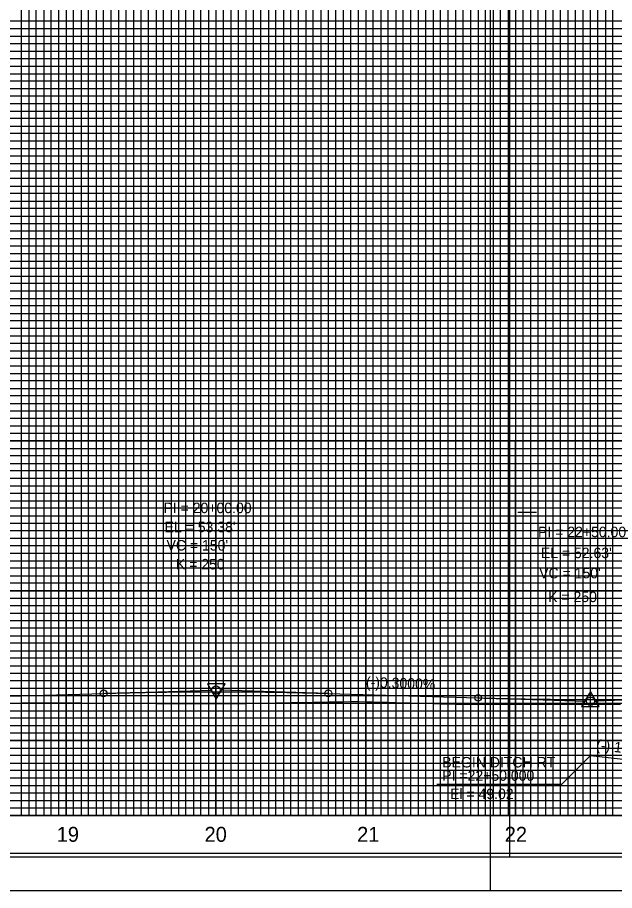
# Model space of a CAD drawing. Extents: x 2345490 to 2436403, y 465165 to 573888.
# Drawn here: x 2382548 to 2382947, y 536151 to 536733 of the extents above; entities that cross this region are included whole.
import ezdxf

# ---------------------------------------------------------------- set-up
doc = ezdxf.new("R2010")
doc.units = 0
for name, color, linetype in [('Old_Level_1', 7, 'Continuous'), ('Old_Level_18', 7, 'Continuous'), ('Old_Level_2', 7, 'Continuous'), ('Old_Level_3', 7, 'Continuous'), ('Old_Level_41', 7, 'Continuous'), ('Old_Level_42', 7, 'Continuous'), ('Old_Level_43', 7, 'Continuous'), ('Old_Level_50', 7, 'Continuous'), ('Old_Level_51', 7, 'Continuous'), ('Old_Level_52', 7, 'Continuous'), ('Old_Level_57', 7, 'Continuous'), ('Old_Level_62', 7, 'Continuous'), ('Old_Level_63', 7, 'Continuous')]:
    doc.layers.add(name, color=color, linetype=linetype)

msp = doc.modelspace()

# ---------------------------------------------------------------- linework, layer by layer
at = {"layer": 'Old_Level_1'}
for points in [[(2382545.454, 536275.77075), (2382550.454, 536275.91325), (2382555.454, 536276.042), (2382560.454, 536276.00625), (2382565.454, 536275.97175), (2382570.454, 536275.96925), (2382575.454, 536275.93425), (2382580.454, 536275.89925), (2382585.454, 536275.86425), (2382590.454, 536275.82925), (2382595.454, 536275.79525), (2382600.454, 536275.797), (2382605.454, 536275.7625), (2382610.454, 536275.728), (2382615.454, 536275.6935), (2382620.454, 536275.659), (2382625.454, 536275.625), (2382630.454, 536275.6045), (2382635.454, 536275.58225), (2382640.454, 536275.55975), (2382645.454, 536275.53725), (2382650.454, 536275.51475), (2382655.454, 536275.49225), (2382660.454, 536275.47125), (2382665.454, 536275.4545), (2382670.454, 536275.43175), (2382675.454, 536275.40925), (2382680.454, 536275.3865)], [(2382680.454, 536275.3865), (2382685.454, 536275.36375), (2382690.454, 536275.341), (2382695.454, 536275.3955), (2382700.454, 536275.48925), (2382705.454, 536275.58325), (2382710.454, 536275.67725), (2382715.454, 536275.7515), (2382720.454, 536275.83875), (2382725.454, 536275.93275), (2382730.454, 536276.02675), (2382735.454, 536276.121), (2382740.454, 536276.215), (2382745.454, 536276.2895), (2382750.454, 536276.378), (2382755.454, 536276.47225), (2382760.454, 536276.56675), (2382765.454, 536276.661), (2382770.454, 536276.75525), (2382775.454, 536276.8225), (2382780.454, 536276.6835), (2382785.454, 536276.57325), (2382790.454, 536276.43375), (2382795.454, 536276.2945), (2382800.454, 536276.155), (2382805.454, 536276.01575), (2382810.454, 536275.87625), (2382815.454, 536275.7625), (2382820.454, 536275.62275), (2382825.454, 536275.483), (2382830.454, 536275.343), (2382835.454, 536275.20325), (2382840.454, 536275.0635), (2382845.454, 536274.9955), (2382850.454, 536274.99475), (2382855.454, 536274.994), (2382860.454, 536274.99325), (2382865.454, 536274.9925), (2382870.454, 536274.9915), (2382875.454, 536274.99075), (2382880.454, 536274.99), (2382885.454, 536274.98925), (2382890.454, 536274.9775), (2382895.454, 536274.99925), (2382900.454, 536275.00775), (2382905.454, 536275.0165), (2382910.454, 536275.025), (2382915.454, 536275.033), (2382920.454, 536275.0415), (2382925.454, 536275.05), (2382930.454, 536275.0585), (2382935.454, 536275.06675), (2382940.454, 536275.07525), (2382945.454, 536275.08075), (2382950.454, 536275.089)]]:
    msp.add_lwpolyline(points, dxfattribs=at)
at = {"layer": 'Old_Level_18'}
msp.add_lwpolyline([(2383130.454, 537225.68175), (2381630.454, 537225.68175), (2381630.454, 536175.68175), (2383130.454, 536175.68175)], close=True, dxfattribs=at)
at = {"layer": 'Old_Level_2'}
for p, q in [((2382450.454, 536277.58175), (2382605.454, 536282.23175)), ((2382605.454, 536282.23175), (2382677.70525, 536284.39925)), ((2382755.454, 536282.23175), (2382683.203, 536284.39925)), ((2382755.454, 536282.23175), (2382855.454, 536279.23175)), ((2382855.454, 536279.23175), (2382927.70525, 536277.064)), ((2383005.454, 536279.23175), (2382933.203, 536277.064))]:
    msp.add_line(p, q, dxfattribs=at)
for points in [[(2382686.51025, 536288.512), (2382674.76775, 536288.4975), (2382680.65125, 536278.37925)], [(2382924.52, 536273.38025), (2382936.2625, 536273.38025), (2382930.3915, 536283.506)]]:
    msp.add_lwpolyline(points, close=True, dxfattribs=at)
for centre, radius in [((2382605.454, 536282.23175), 2.25), ((2382680.454, 536284.48175), 2.75), ((2382755.454, 536282.23175), 2.25), ((2382855.454, 536279.23175), 2.25), ((2382930.454, 536276.98175), 2.75)]:
    msp.add_circle(centre, radius, dxfattribs=at)
for points in [[(2382605.454, 536282.23175), (2382608.454, 536282.31975), (2382611.454, 536282.4045), (2382614.454, 536282.4855), (2382617.454, 536282.56275), (2382620.454, 536282.63675), (2382623.454, 536282.70675), (2382626.454, 536282.7735), (2382629.454, 536282.8365), (2382632.454, 536282.89575), (2382635.454, 536282.95175), (2382638.454, 536283.00375), (2382641.454, 536283.0525), (2382644.454, 536283.0975), (2382647.454, 536283.13875), (2382650.454, 536283.17675), (2382653.454, 536283.21075), (2382656.454, 536283.2415), (2382659.454, 536283.2685), (2382662.454, 536283.29175), (2382665.454, 536283.31175), (2382668.454, 536283.32775), (2382671.454, 536283.3405), (2382674.454, 536283.3495), (2382677.454, 536283.35475), (2382680.454, 536283.35675), (2382683.454, 536283.35475), (2382686.454, 536283.3495), (2382689.454, 536283.3405), (2382692.454, 536283.32775), (2382695.454, 536283.31175), (2382698.454, 536283.29175), (2382701.454, 536283.2685), (2382704.454, 536283.2415), (2382707.454, 536283.21075), (2382710.454, 536283.17675), (2382713.454, 536283.13875), (2382716.454, 536283.0975), (2382719.454, 536283.0525), (2382722.454, 536283.00375), (2382725.454, 536282.95175), (2382728.454, 536282.89575), (2382731.454, 536282.8365), (2382734.454, 536282.7735), (2382737.454, 536282.70675), (2382740.454, 536282.63675), (2382743.454, 536282.56275), (2382746.454, 536282.4855), (2382749.454, 536282.4045), (2382752.454, 536282.31975), (2382755.454, 536282.23175)], [(2382855.454, 536279.23175), (2382858.454, 536279.1435), (2382861.454, 536279.05875), (2382864.454, 536278.97775), (2382867.454, 536278.9005), (2382870.454, 536278.82675), (2382873.454, 536278.7565), (2382876.454, 536278.68975), (2382879.454, 536278.62675), (2382882.454, 536278.5675), (2382885.454, 536278.51175), (2382888.454, 536278.4595), (2382891.454, 536278.41075), (2382894.454, 536278.36575), (2382897.454, 536278.3245), (2382900.454, 536278.28675), (2382903.454, 536278.2525), (2382906.454, 536278.22175), (2382909.454, 536278.19475), (2382912.454, 536278.1715), (2382915.454, 536278.15175), (2382918.454, 536278.1355), (2382921.454, 536278.12275), (2382924.454, 536278.11375), (2382927.454, 536278.1085), (2382930.454, 536278.10675), (2382933.454, 536278.1085), (2382936.454, 536278.11375), (2382939.454, 536278.12275), (2382942.454, 536278.1355), (2382945.454, 536278.15175), (2382948.454, 536278.1715), (2382951.454, 536278.19475), (2382954.454, 536278.22175), (2382957.454, 536278.2525), (2382960.454, 536278.28675), (2382963.454, 536278.3245), (2382966.454, 536278.36575), (2382969.454, 536278.41075), (2382972.454, 536278.4595), (2382975.454, 536278.51175), (2382978.454, 536278.5675), (2382981.454, 536278.62675), (2382984.454, 536278.68975), (2382987.454, 536278.7565), (2382990.454, 536278.82675), (2382993.454, 536278.9005), (2382996.454, 536278.97775), (2382999.454, 536279.05875), (2383002.454, 536279.1435), (2383005.454, 536279.23175)]]:
    msp.add_spline(points, degree=3, dxfattribs=at)
at = {"layer": 'Old_Level_3'}
for p, q in [((2382930.454, 536240.88175), (2382911.03087, 536221.45862)), ((2382930.454, 536240.88175), (2383013.45391, 536231.41)), ((2382911.03087, 536221.45862), (2382827.95738, 536221.45862))]:
    msp.add_line(p, q, dxfattribs=at)
msp.add_circle((2382930.454, 536240.88175), 0.5, dxfattribs=at)
at = {"layer": 'Old_Level_41'}
for p, q in [((2382881.954, 536403.18175), (2382894.454, 536403.18175)), ((2383130.454, 536200.68175), (2381630.454, 536200.68175))]:
    msp.add_line(p, q, dxfattribs=at)
for points in [[(2382555.454, 537225.68175), (2382555.454, 536200.68175), (2382605.454, 536200.68175), (2382605.454, 537225.68175)], [(2382580.454, 537225.68175), (2382580.454, 536200.68175), (2382630.454, 536200.68175), (2382630.454, 537225.68175)], [(2382655.454, 537225.68175), (2382655.454, 536200.68175), (2382705.454, 536200.68175), (2382705.454, 537225.68175)], [(2382680.454, 537225.68175), (2382680.454, 536200.68175), (2382730.454, 536200.68175), (2382730.454, 537225.68175)], [(2382755.454, 537225.68175), (2382755.454, 536200.68175), (2382805.454, 536200.68175), (2382805.454, 537225.68175)], [(2382780.454, 537225.68175), (2382780.454, 536200.68175), (2382830.454, 536200.68175), (2382830.454, 537225.68175)], [(2382855.454, 537225.68175), (2382855.454, 536200.68175), (2382905.454, 536200.68175), (2382905.454, 537225.68175)], [(2382880.454, 537225.68175), (2382880.454, 536200.68175), (2382930.454, 536200.68175), (2382930.454, 537225.68175)], [(2383130.454, 536725.68175), (2381630.454, 536725.68175), (2381630.454, 536675.68175), (2383130.454, 536675.68175)], [(2383130.454, 536625.68175), (2381630.454, 536625.68175), (2381630.454, 536575.68175), (2383130.454, 536575.68175)], [(2383130.454, 536550.68175), (2381630.454, 536550.68175), (2381630.454, 536600.68175), (2383130.454, 536600.68175)], [(2383130.454, 536525.68175), (2381630.454, 536525.68175), (2381630.454, 536475.68175), (2383130.454, 536475.68175)], [(2383130.454, 536450.68175), (2381630.454, 536450.68175), (2381630.454, 536500.68175), (2383130.454, 536500.68175)], [(2383130.454, 536425.68175), (2381630.454, 536425.68175), (2381630.454, 536375.68175), (2383130.454, 536375.68175)], [(2383130.454, 536325.68175), (2381630.454, 536325.68175), (2381630.454, 536275.68175), (2383130.454, 536275.68175)], [(2383130.454, 536250.68175), (2381630.454, 536250.68175), (2381630.454, 536300.68175), (2383130.454, 536300.68175)], [(2383130.454, 536225.68175), (2381630.454, 536225.68175)]]:
    msp.add_lwpolyline(points, dxfattribs=at)
at = {"layer": 'Old_Level_42'}
for points in [[(2383130.454, 536650.68175), (2381630.454, 536650.68175), (2381630.454, 536700.68175), (2383130.454, 536700.68175)], [(2383130.454, 536350.68175), (2381630.454, 536350.68175), (2381630.454, 536400.68175), (2383130.454, 536400.68175)]]:
    msp.add_lwpolyline(points, dxfattribs=at)
at = {"layer": 'Old_Level_43'}
for points in [[(2382550.454, 537225.68175), (2382550.454, 536200.68175), (2382560.454, 536200.68175), (2382560.454, 537225.68175)], [(2382565.454, 537225.68175), (2382565.454, 536200.68175), (2382570.454, 536200.68175), (2382570.454, 537225.68175)], [(2382575.454, 537225.68175), (2382575.454, 536200.68175), (2382585.454, 536200.68175), (2382585.454, 537225.68175)], [(2382590.454, 537225.68175), (2382590.454, 536200.68175), (2382595.454, 536200.68175), (2382595.454, 537225.68175)], [(2382600.454, 537225.68175), (2382600.454, 536200.68175), (2382610.454, 536200.68175), (2382610.454, 537225.68175)], [(2382615.454, 537225.68175), (2382615.454, 536200.68175), (2382620.454, 536200.68175), (2382620.454, 537225.68175)], [(2382625.454, 537225.68175), (2382625.454, 536200.68175), (2382635.454, 536200.68175), (2382635.454, 537225.68175)], [(2382640.454, 537225.68175), (2382640.454, 536200.68175), (2382645.454, 536200.68175), (2382645.454, 537225.68175)], [(2382650.454, 537225.68175), (2382650.454, 536200.68175), (2382660.454, 536200.68175), (2382660.454, 537225.68175)], [(2382665.454, 537225.68175), (2382665.454, 536200.68175), (2382670.454, 536200.68175), (2382670.454, 537225.68175)], [(2382675.454, 537225.68175), (2382675.454, 536200.68175), (2382685.454, 536200.68175), (2382685.454, 537225.68175)], [(2382690.454, 537225.68175), (2382690.454, 536200.68175), (2382695.454, 536200.68175), (2382695.454, 537225.68175)], [(2382700.454, 537225.68175), (2382700.454, 536200.68175)], [(2382700.454, 536200.68175), (2382710.454, 536200.68175), (2382710.454, 537225.68175)], [(2382715.454, 537225.68175), (2382715.454, 536200.68175), (2382720.454, 536200.68175), (2382720.454, 537225.68175)], [(2382725.454, 537225.68175), (2382725.454, 536200.68175), (2382735.454, 536200.68175), (2382735.454, 537225.68175)], [(2382740.454, 537225.68175), (2382740.454, 536200.68175), (2382745.454, 536200.68175), (2382745.454, 537225.68175)], [(2382750.454, 537225.68175), (2382750.454, 536200.68175), (2382760.454, 536200.68175), (2382760.454, 537225.68175)], [(2382765.454, 537225.68175), (2382765.454, 536200.68175), (2382770.454, 536200.68175), (2382770.454, 537225.68175)], [(2382775.454, 537225.68175), (2382775.454, 536200.68175), (2382785.454, 536200.68175), (2382785.454, 537225.68175)], [(2382790.454, 537225.68175), (2382790.454, 536200.68175), (2382795.454, 536200.68175), (2382795.454, 537225.68175)], [(2382800.454, 537225.68175), (2382800.454, 536200.68175), (2382810.454, 536200.68175), (2382810.454, 537225.68175)], [(2382815.454, 537225.68175), (2382815.454, 536200.68175), (2382820.454, 536200.68175), (2382820.454, 537225.68175)], [(2382825.454, 537225.68175), (2382825.454, 536200.68175), (2382835.454, 536200.68175), (2382835.454, 537225.68175)], [(2382840.454, 537225.68175), (2382840.454, 536200.68175), (2382845.454, 536200.68175), (2382845.454, 537225.68175)], [(2382850.454, 537225.68175), (2382850.454, 536200.68175), (2382860.454, 536200.68175), (2382860.454, 537225.68175)], [(2382865.454, 537225.68175), (2382865.454, 536200.68175), (2382870.454, 536200.68175), (2382870.454, 537225.68175)], [(2382875.454, 537225.68175), (2382875.454, 536200.68175), (2382885.454, 536200.68175), (2382885.454, 537225.68175)], [(2382890.454, 537225.68175), (2382890.454, 536200.68175), (2382895.454, 536200.68175), (2382895.454, 537225.68175)], [(2382900.454, 537225.68175), (2382900.454, 536200.68175), (2382910.454, 536200.68175), (2382910.454, 537225.68175)], [(2382915.454, 537225.68175), (2382915.454, 536200.68175), (2382920.454, 536200.68175), (2382920.454, 537225.68175)], [(2382925.454, 537225.68175), (2382925.454, 536200.68175), (2382935.454, 536200.68175), (2382935.454, 537088.13175)], [(2382940.454, 537088.13175), (2382940.454, 536200.68175), (2382945.454, 536200.68175), (2382945.454, 537088.13175)], [(2383080.454, 536730.68175), (2381680.454, 536730.68175), (2381680.454, 536720.68175), (2383080.454, 536720.68175)], [(2383080.454, 536715.68175), (2381680.454, 536715.68175), (2381680.454, 536710.68175), (2383080.454, 536710.68175)], [(2383080.454, 536705.68175), (2381680.454, 536705.68175)], [(2381680.454, 536695.68175), (2383080.454, 536695.68175)], [(2383080.454, 536690.68175), (2381680.454, 536690.68175), (2381680.454, 536685.68175), (2383080.454, 536685.68175)], [(2383080.454, 536680.68175), (2381680.454, 536680.68175), (2381680.454, 536670.68175), (2383080.454, 536670.68175)], [(2383080.454, 536665.68175), (2381680.454, 536665.68175), (2381680.454, 536660.68175), (2383080.454, 536660.68175)], [(2383080.454, 536655.68175), (2381680.454, 536655.68175), (2381680.454, 536645.68175), (2383080.454, 536645.68175)], [(2383080.454, 536640.68175), (2381680.454, 536640.68175), (2381680.454, 536635.68175), (2383080.454, 536635.68175)], [(2383080.454, 536630.68175), (2381680.454, 536630.68175), (2381680.454, 536620.68175), (2383080.454, 536620.68175)], [(2383080.454, 536615.68175), (2381680.454, 536615.68175), (2381680.454, 536610.68175), (2383080.454, 536610.68175)], [(2383080.454, 536605.68175), (2381680.454, 536605.68175), (2381680.454, 536595.68175), (2383080.454, 536595.68175)], [(2383080.454, 536590.68175), (2381680.454, 536590.68175), (2381680.454, 536585.68175), (2383080.454, 536585.68175)], [(2383080.454, 536580.68175), (2381680.454, 536580.68175), (2381680.454, 536570.68175), (2383080.454, 536570.68175)], [(2383080.454, 536565.68175), (2381680.454, 536565.68175), (2381680.454, 536560.68175), (2383080.454, 536560.68175)], [(2383080.454, 536555.68175), (2381680.454, 536555.68175), (2381680.454, 536545.68175), (2383080.454, 536545.68175)], [(2383080.454, 536540.68175), (2381680.454, 536540.68175), (2381680.454, 536535.68175), (2383080.454, 536535.68175)], [(2383080.454, 536530.68175), (2381680.454, 536530.68175), (2381680.454, 536520.68175), (2383080.454, 536520.68175)], [(2383080.454, 536515.68175), (2381680.454, 536515.68175), (2381680.454, 536510.68175), (2383080.454, 536510.68175)], [(2383080.454, 536505.68175), (2381680.454, 536505.68175), (2381680.454, 536495.68175), (2383080.454, 536495.68175)], [(2383080.454, 536490.68175), (2381680.454, 536490.68175), (2381680.454, 536485.68175), (2383080.454, 536485.68175)], [(2383080.454, 536480.68175), (2381680.454, 536480.68175), (2381680.454, 536470.68175), (2383080.454, 536470.68175)], [(2383080.454, 536465.68175), (2381680.454, 536465.68175), (2381680.454, 536460.68175), (2383080.454, 536460.68175)], [(2383080.454, 536455.68175), (2381680.454, 536455.68175), (2381680.454, 536445.68175), (2383080.454, 536445.68175)], [(2383080.454, 536440.68175), (2381680.454, 536440.68175), (2381680.454, 536435.68175), (2383080.454, 536435.68175)], [(2383080.454, 536430.68175), (2381680.454, 536430.68175), (2381680.454, 536420.68175), (2383080.454, 536420.68175)], [(2383080.454, 536415.68175), (2381680.454, 536415.68175), (2381680.454, 536410.68175), (2383080.454, 536410.68175)], [(2383080.454, 536405.68175), (2381680.454, 536405.68175)], [(2381680.454, 536395.68175), (2383080.454, 536395.68175)], [(2383080.454, 536390.68175), (2381680.454, 536390.68175), (2381680.454, 536385.68175), (2383080.454, 536385.68175)], [(2383080.454, 536380.68175), (2381680.454, 536380.68175)], [(2381680.454, 536370.68175), (2383080.454, 536370.68175)], [(2383080.454, 536365.68175), (2381680.454, 536365.68175), (2381680.454, 536360.68175), (2383080.454, 536360.68175)], [(2383080.454, 536355.68175), (2381680.454, 536355.68175), (2381680.454, 536345.68175), (2383080.454, 536345.68175)], [(2383080.454, 536340.68175), (2381680.454, 536340.68175), (2381680.454, 536335.68175), (2383080.454, 536335.68175)], [(2383080.454, 536330.68175), (2381680.454, 536330.68175), (2381680.454, 536320.68175), (2383080.454, 536320.68175)], [(2383080.454, 536315.68175), (2381680.454, 536315.68175), (2381680.454, 536310.68175), (2383080.454, 536310.68175)], [(2383080.454, 536305.68175), (2381680.454, 536305.68175), (2381680.454, 536295.68175), (2383080.454, 536295.68175)], [(2383080.454, 536290.68175), (2381680.454, 536290.68175), (2381680.454, 536285.68175), (2383080.454, 536285.68175)], [(2383080.454, 536280.68175), (2381680.454, 536280.68175), (2381680.454, 536270.68175), (2383080.454, 536270.68175)], [(2383080.454, 536265.68175), (2381680.454, 536265.68175), (2381680.454, 536260.68175), (2383080.454, 536260.68175)], [(2383080.454, 536255.68175), (2381680.454, 536255.68175), (2381680.454, 536245.68175), (2383080.454, 536245.68175)], [(2383080.454, 536240.68175), (2381680.454, 536240.68175), (2381680.454, 536235.68175), (2383080.454, 536235.68175)], [(2383080.454, 536230.68175), (2381680.454, 536230.68175), (2381680.454, 536220.68175), (2383080.454, 536220.68175)], [(2383080.454, 536215.68175), (2381680.454, 536215.68175), (2381680.454, 536210.68175), (2383080.454, 536210.68175)], [(2383080.454, 536205.68175), (2381680.454, 536205.68175)]]:
    msp.add_lwpolyline(points, dxfattribs=at)
at = {"layer": 'Old_Level_50'}
msp.add_line((2382863.454, 536150.68175), (2382863.454, 536150.68175), dxfattribs=at)
for points in [[(2383142.954, 537228.23175), (2381476.454, 537228.23175), (2381476.454, 536173.13175), (2383142.954, 536173.13175)], [(2384542.954, 537228.23175), (2382876.454, 537228.23175), (2382876.454, 536173.13175), (2384542.954, 536173.13175)]]:
    msp.add_lwpolyline(points, close=True, dxfattribs=at)
at = {"layer": 'Old_Level_51'}
for points in [[(2383147.454, 537250.68175), (2381463.454, 537250.68175), (2381463.454, 536150.68175), (2383147.454, 536150.68175)], [(2384547.454, 537250.68175), (2382863.454, 537250.68175), (2382863.454, 536150.68175), (2384547.454, 536150.68175)]]:
    msp.add_lwpolyline(points, close=True, dxfattribs=at)
at = {"layer": 'Old_Level_52'}
msp.add_line((2382876.454, 536173.13175), (2382876.454, 536173.13175), dxfattribs=at)
at = {"layer": 'Old_Level_57'}
for p, q in [((2381630.45425, 536450.682), (2383880.45375, 536450.682)), ((2382580.45375, 536200.682), (2382580.45375, 536450.682)), ((2382580.45375, 536200.782), (2382580.45375, 536450.682)), ((2382680.45375, 536200.682), (2382680.45375, 536450.682)), ((2382680.45375, 536200.782), (2382680.45375, 536450.682)), ((2382780.45375, 536200.682), (2382780.45375, 536450.682)), ((2382780.45375, 536200.782), (2382780.45375, 536450.682)), ((2382880.45375, 536200.682), (2382880.45375, 536450.682)), ((2382880.45375, 536200.782), (2382880.45375, 536450.682)), ((2381630.45425, 536400.682), (2383880.45375, 536400.682)), ((2381630.45425, 536350.682), (2383880.45375, 536350.682)), ((2381630.45425, 536300.682), (2383880.45375, 536300.682)), ((2381630.454, 536250.682), (2383880.45375, 536250.682)), ((2381630.45425, 536200.682), (2383880.45375, 536200.682))]:
    msp.add_line(p, q, dxfattribs=at)
at = {"layer": 'Old_Level_63'}
msp.add_line((2381680.454, 536200.68175), (2383096.698, 536200.68175), dxfattribs=at)

# ---------------------------------------------------------------- texts
at = {"layer": 'Old_Level_2'}
for s, height, p in [('PI = 20+00.00', 7.0000005, (2382645.454, 536402.4645)), ("EL = 53.38'", 7.0000005, (2382646.20675, 536389.7405)), ('PI = 22+50.00', 7.0000005, (2382895.454, 536386.431)), ("VC = 150'", 7.000001, (2382647.47425, 536377.513)), ("EL = 52.63'", 7.0000005, (2382897.334, 536372.45125)), ('K = 250', 7.000001, (2382653.7455, 536364.92125)), ("VC = 150'", 7.000001, (2382896.21925, 536358.97575)), ('K = 250', 7.000001, (2382902.23775, 536343.12325))]:
    msp.add_text(s, height=height, dxfattribs=at).set_placement(p)
msp.add_text('(-)0.3000%', height=7.000001, rotation=358.28164167, dxfattribs=at).set_placement((2382780.48226, 536286.24509))
at = {"layer": 'Old_Level_3'}
for s, height, rotation, p in [('(-) 1.14%', 7.000001, 353.48970278, (2382933.99827, 536244.52432)), ('BEGIN DITCH RT', 7.0000005, 360, (2382831.53395, 536232.79803)), ('PI =22+50.000', 7.0000005, 360, (2382831.53395, 536223.92412)), ('El = 49.02', 7.000001, 360, (2382836.73559, 536211.70021))]:
    msp.add_text(s, height=height, rotation=rotation, dxfattribs=at).set_placement(p)
at = {"layer": 'Old_Level_62'}
for s, p in [('19', (2382574.1615, 536183.18175)), ('20', (2382672.8405, 536183.18175)), ('21', (2382774.68, 536183.18175)), ('22', (2382873.22825, 536183.18175))]:
    msp.add_text(s, height=10.000001, dxfattribs=at).set_placement(p)

doc.saveas('drawing.dxf')
